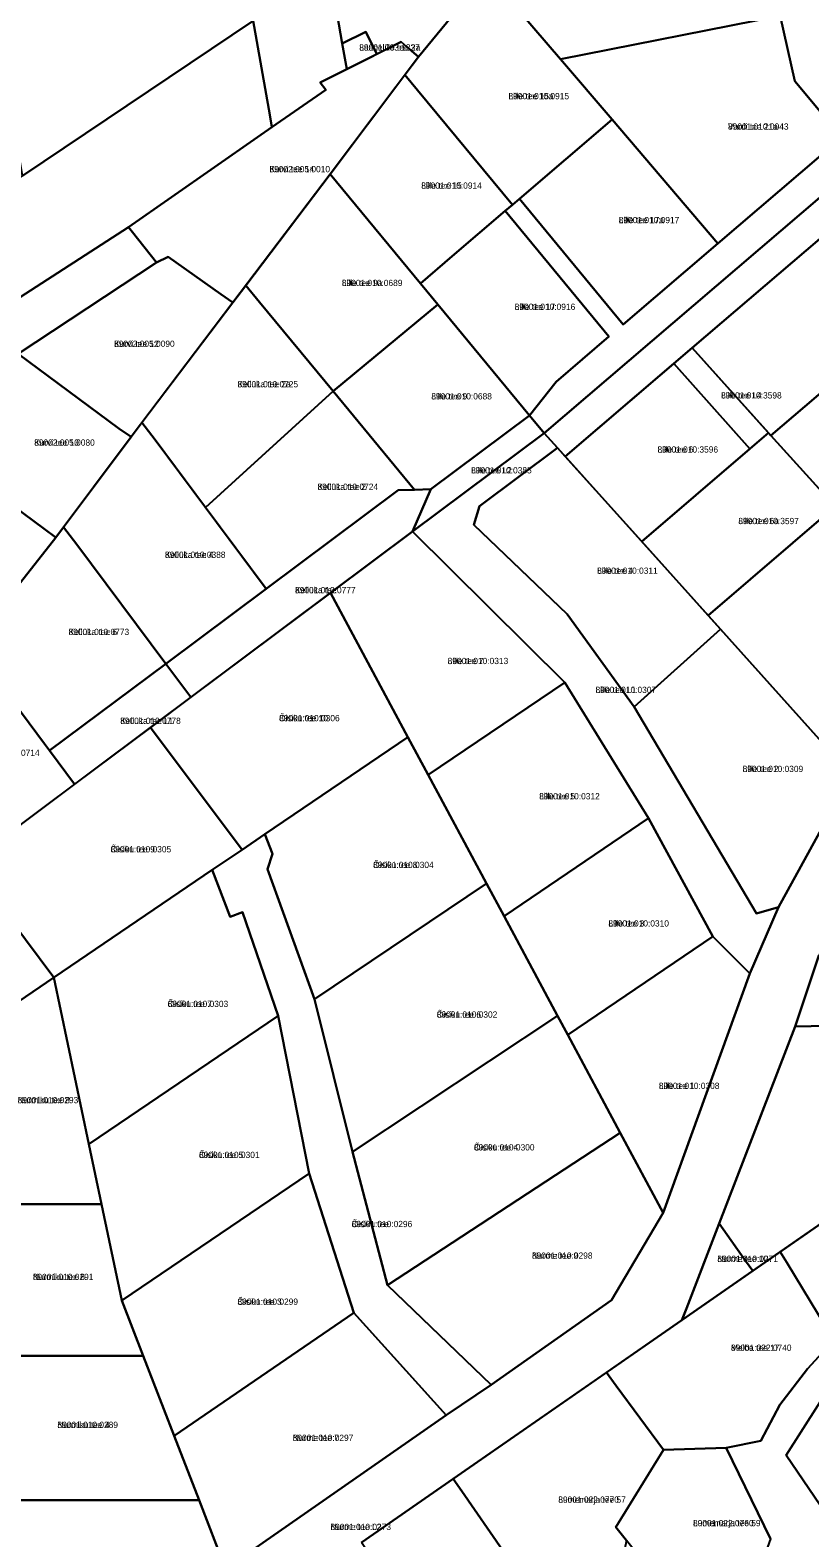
# Model space of a CAD drawing. Extents: x 526849 to 562296, y 6591741 to 6618546.
# Drawn here: x 545841.5 to 546028.2, y 6598458.8 to 6598819.9 of the extents above; entities that cross this region are included whole.
import ezdxf

# ---------------------------------------------------------------- set-up
doc = ezdxf.new("R2010")
doc.units = 0
for name, color, linetype in [('L_AADRESS', 7, 'Continuous'), ('PIIR', 7, 'Continuous'), ('TUNNUS', 7, 'Continuous')]:
    doc.layers.add(name, color=color, linetype=linetype)

msp = doc.modelspace()

# ---------------------------------------------------------------- linework, layer by layer
at = {"layer": 'PIIR'}
for points in [[(545863.67, 6599029.07), (545978.29, 6599060.48), (545980.08, 6599061), (545982.45, 6599046.1), (545891.26, 6599021.1), (545883.11, 6599004.67), (545895.84, 6598932.14), (545914.95, 6598823.63), (545916.18, 6598816.66), (545917.27, 6598810.51), (545910.94, 6598807.34), (545912.26, 6598805.61), (545899.38, 6598796.63), (545898.86, 6598799.59), (545894.9, 6598822.08), (545884.22, 6598882.93), (545868.19, 6598974), (545863.73, 6598999.35), (545867.5, 6599006.94), (545871.26, 6599014.53), (545870.6, 6599018.32), (545869.58, 6599024.23), (545864.66, 6599023.38)], [(545724.28, 6598990.83), (545743.66, 6598996.15), (545757.42, 6598914.51), (545811.67, 6598952.62), (545856.02, 6598983.78), (545863.73, 6598999.35), (545868.19, 6598974), (545814.2, 6598936.07), (545760.19, 6598898.12), (545770.41, 6598837.49), (545784.6, 6598753.32), (545798.04, 6598757.01), (545839.67, 6598784.98), (545894.9, 6598822.08), (545898.86, 6598799.59), (545899.38, 6598796.63), (545865.04, 6598772.71), (545827.29, 6598748.35), (545779.42, 6598717.89), (545768.89, 6598726.19), (545758.08, 6598790.33), (545742.05, 6598885.38), (545739.29, 6598901.77), (545733.21, 6598937.82)], [(545914.95, 6598823.63), (545955.79, 6598852.53), (546007.4, 6598889.06), (546009.33, 6598877.01), (546010.27, 6598871.06), (545985.84, 6598854.41), (545952.44, 6598831.64), (545945.65, 6598827.01), (545934.43, 6598813.5), (545931.78, 6598815.79), (545930.32, 6598817.05), (545924.51, 6598814.13), (545921.85, 6598819.44), (545916.18, 6598816.66)], [(545827.24, 6598860.18), (545884.22, 6598882.93), (545894.9, 6598822.08), (545839.67, 6598784.98)], [(545952.44, 6598831.64), (545985.84, 6598854.41), (545986.98, 6598849.38), (545992.76, 6598823.79), (546019.75, 6598829.11), (546021.07, 6598823.26), (545968.47, 6598812.88), (545955.69, 6598827.84)], [(545931.19, 6598809.18), (545934.43, 6598813.5), (545945.65, 6598827.01), (545952.44, 6598831.64), (545955.69, 6598827.84), (545968.47, 6598812.88), (545980.81, 6598798.44), (545958.65, 6598779.48), (545956.94, 6598778.02), (545934.23, 6598805.5)], [(545980.81, 6598798.44), (545968.47, 6598812.88), (546021.07, 6598823.26), (546024.59, 6598807.65), (546035.81, 6598794.14), (546006.15, 6598768.79)], [(545887.15, 6598756.67), (545874.51, 6598765.58), (545871.72, 6598764.2), (545865.95, 6598771.52), (545865.04, 6598772.71), (545899.38, 6598796.63), (545912.26, 6598805.61), (545910.94, 6598807.34), (545917.27, 6598810.51), (545930.31, 6598817.03), (545931.77, 6598815.78), (545934.43, 6598813.5), (545913.31, 6598785.36), (545890.01, 6598754.65)], [(545916.18, 6598816.66), (545921.85, 6598819.44), (545924.51, 6598814.13), (545917.27, 6598810.51)], [(545913.31, 6598785.36), (545931.19, 6598809.18), (545934.23, 6598805.5), (545956.94, 6598778.02), (545955.23, 6598776.56), (545942.54, 6598765.71), (545934.94, 6598759.21), (545916.36, 6598781.67)], [(545958.65, 6598779.48), (545980.81, 6598798.44), (546006.15, 6598768.79), (545983.47, 6598749.4)], [(545964.57, 6598723.37), (546052.01, 6598798.12), (546072.09, 6598768.32), (546092.21, 6598738.48), (546111.98, 6598709.12), (546152.31, 6598747.3), (546156.45, 6598741.04), (546044.3, 6598634.57), (546039.29, 6598640.15), (546068.3, 6598667.69), (546100.95, 6598698.68), (546087.16, 6598719.3), (546080.77, 6598728.65), (546073.47, 6598739.44), (546060.63, 6598758.5), (546044.77, 6598782.04), (545999.98, 6598743.77), (545969.58, 6598717.8), (545967.72, 6598719.86)], [(545896.37, 6598754.76), (545893.09, 6598758.71), (545913.31, 6598785.36), (545916.36, 6598781.67), (545934.94, 6598759.21), (545939.12, 6598754.15), (545914, 6598733.44)], [(546044.77, 6598782.04), (546060.63, 6598758.5), (546018.83, 6598722.76), (545999.98, 6598743.77)], [(545955.23, 6598776.56), (545980.05, 6598746.48), (545967.39, 6598735.66), (545961.06, 6598727.61), (545934.94, 6598759.21), (545942.54, 6598765.71)], [(545838.61, 6598742.33), (545871.72, 6598764.2), (545874.51, 6598765.58), (545887.15, 6598756.67), (545890.01, 6598754.65), (545865.68, 6598722.47), (545862.72, 6598724.45)], [(545868.26, 6598725.88), (545890.01, 6598754.65), (545893.09, 6598758.71), (545896.37, 6598754.76), (545914, 6598733.44), (545883.47, 6598705.54), (545871.38, 6598721.72)], [(546018.83, 6598722.76), (546060.63, 6598758.5), (546073.47, 6598739.44), (546034.25, 6598705.79)], [(545939.12, 6598754.15), (545961.06, 6598727.61), (545937.38, 6598709.91), (545933.54, 6598709.8), (545914, 6598733.44)], [(545838.61, 6598742.33), (545862.72, 6598724.45), (545865.68, 6598722.47), (545847.65, 6598698.4), (545844.83, 6598700.48), (545819.72, 6598719.03)], [(545995.57, 6598740), (545999.98, 6598743.77), (546018.24, 6598723.42), (546013.76, 6598719.58)], [(545969.58, 6598717.8), (545995.57, 6598740), (546013.76, 6598719.58), (545987.89, 6598697.4)], [(545883.47, 6598705.54), (545914, 6598733.44), (545933.54, 6598709.8), (545929.57, 6598709.69), (545898, 6598686.1)], [(545961.06, 6598727.61), (545964.57, 6598723.37), (545933.05, 6598699.81), (545937.38, 6598709.91)], [(545849.5, 6598700.87), (545865.68, 6598722.47), (545868.26, 6598725.88), (545871.38, 6598721.72), (545898, 6598686.1), (545873.97, 6598668.13), (545852.62, 6598696.7)], [(545967.72, 6598719.86), (545949.07, 6598705.91), (545947.72, 6598701.41), (545970.03, 6598680.01), (545986.1, 6598657.84), (546015.38, 6598608.31), (546020.66, 6598609.85), (546013.82, 6598593.94), (546004.89, 6598602.79), (545989.52, 6598631.19), (545969.47, 6598663.61), (545933.05, 6598699.81), (545964.57, 6598723.37)], [(545987.89, 6598697.4), (546013.76, 6598719.58), (546018.24, 6598723.42), (546018.83, 6598722.76), (546034.25, 6598705.79), (546003.78, 6598679.71)], [(546006.75, 6598676.39), (545986.1, 6598657.84), (545970.03, 6598680.01), (545947.72, 6598701.41), (545949.07, 6598705.91), (545967.72, 6598719.86)], [(545819.72, 6598719.03), (545844.83, 6598700.48), (545847.65, 6598698.4), (545828.9, 6598674.57), (545826.11, 6598676.68), (545801.82, 6598695.02)], [(545929.57, 6598709.69), (545933.54, 6598709.8), (545937.38, 6598709.91), (545933.05, 6598699.81), (545913.41, 6598685.13), (545879.96, 6598660.12), (545873.97, 6598668.13), (545898, 6598686.1)], [(546003.78, 6598679.71), (546034.25, 6598705.79), (546042.73, 6598696.16), (546050.31, 6598687.87), (546068.3, 6598667.69), (546039.29, 6598640.15), (546038.02, 6598641.57), (546006.75, 6598676.39)], [(545849.5, 6598700.87), (545852.62, 6598696.7), (545873.97, 6598668.13), (545846.14, 6598647.33), (545844.95, 6598648.93), (545830.37, 6598668.43), (545827.38, 6598672.44), (545828.9, 6598674.57), (545847.65, 6598698.4)], [(545969.47, 6598663.61), (545936.81, 6598641.5), (545931.94, 6598650.58), (545913.41, 6598685.13), (545933.05, 6598699.81)], [(545931.94, 6598650.58), (545897.69, 6598627.32), (545892.21, 6598623.6), (545870.3, 6598652.91), (545913.41, 6598685.13)], [(546038.02, 6598641.57), (546020.66, 6598609.85), (546015.38, 6598608.31), (545986.1, 6598657.84), (546006.75, 6598676.39)], [(545819.99, 6598662.09), (545827.38, 6598672.44), (545830.37, 6598668.43), (545844.95, 6598648.93), (545846.14, 6598647.33), (545852.13, 6598639.32), (545826.73, 6598620.33), (545824.85, 6598618.93), (545809.37, 6598639.64), (545806.37, 6598643.65), (545811.38, 6598650.03)], [(545873.97, 6598668.13), (545879.96, 6598660.12), (545870.3, 6598652.91), (545852.13, 6598639.32), (545846.14, 6598647.33)], [(545989.52, 6598631.19), (545954.94, 6598607.7), (545950.73, 6598615.53), (545936.81, 6598641.5), (545969.47, 6598663.61)], [(545892.21, 6598623.6), (545885.07, 6598618.75), (545847.17, 6598593), (545826.73, 6598620.33), (545870.3, 6598652.91)], [(545936.81, 6598641.5), (545950.73, 6598615.53), (545909.55, 6598587.84), (545898.34, 6598618.98), (545899.51, 6598622.62), (545897.69, 6598627.32), (545931.94, 6598650.58)], [(546004.89, 6598602.79), (545970.2, 6598579.24), (545967.72, 6598583.86), (545954.94, 6598607.7), (545989.52, 6598631.19)], [(545899.51, 6598622.62), (545898.34, 6598618.98), (545909.55, 6598587.84), (545918.68, 6598551.22), (545927.02, 6598519.31), (545951.86, 6598495.45), (545941.12, 6598488.17), (545919.01, 6598512.67), (545908.29, 6598546.03), (545900.84, 6598583.86), (545892.34, 6598608.67), (545889.33, 6598607.53), (545885.07, 6598618.75), (545892.21, 6598623.6), (545897.69, 6598627.32)], [(545847.17, 6598593), (545818.39, 6598573.45), (545813.34, 6598570.02), (545794.01, 6598595.88), (545826.73, 6598620.33)], [(545889.33, 6598607.53), (545892.34, 6598608.67), (545900.84, 6598583.86), (545855.56, 6598553.1), (545847.17, 6598593), (545885.07, 6598618.75)], [(545954.94, 6598607.7), (545967.72, 6598583.86), (545918.68, 6598551.22), (545909.55, 6598587.84), (545950.73, 6598615.53)], [(546013.82, 6598593.94), (545993.05, 6598536.63), (545982.75, 6598555.84), (545970.2, 6598579.24), (546004.89, 6598602.79)], [(546058.51, 6598553.28), (546032.29, 6598581.42), (546024.61, 6598581.29), (546030.28, 6598598.27), (546052.58, 6598574.33), (546078.91, 6598546.06), (546104.54, 6598517.19), (546130, 6598488.19), (546155.47, 6598459.19), (546180.94, 6598430.19), (546206.84, 6598400.69), (546200.13, 6598394.54), (546197.92, 6598392.51), (546057.18, 6598552.36)], [(545855.56, 6598553.1), (545858.6, 6598538.69), (545822.01, 6598538.69), (545818.81, 6598556.88), (545820.44, 6598557.52), (545818.39, 6598573.45), (545847.17, 6598593)], [(545908.29, 6598546.03), (545863.44, 6598515.67), (545858.6, 6598538.69), (545855.56, 6598553.1), (545900.84, 6598583.86)], [(545970.2, 6598579.24), (545982.75, 6598555.84), (545927.02, 6598519.31), (545918.68, 6598551.22), (545967.72, 6598583.86)], [(546032.29, 6598581.42), (546058.51, 6598553.28), (546057.18, 6598552.36), (546014.49, 6598522.72), (546012.76, 6598525.17), (546006.45, 6598534.13), (546024.61, 6598581.29)], [(545993.05, 6598536.63), (545980.7, 6598515.7), (545951.86, 6598495.45), (545927.02, 6598519.31), (545982.75, 6598555.84)], [(546022.61, 6598524.73), (546021.05, 6598527.28), (546057.18, 6598552.36), (546073.68, 6598533.63), (546048.98, 6598516.56), (546033.92, 6598506.14)], [(545919.01, 6598512.67), (545875.96, 6598483.22), (545868.56, 6598502.41), (545863.44, 6598515.67), (545908.29, 6598546.03)], [(545863.44, 6598515.67), (545868.56, 6598502.41), (545821.65, 6598502.41), (545822.01, 6598538.69), (545858.6, 6598538.69)], [(546012.76, 6598525.17), (546014.49, 6598522.72), (545997.52, 6598510.93), (545998.6, 6598513.73), (546006.45, 6598534.13)], [(545981.81, 6598495.2), (545979.46, 6598498.39), (546021.05, 6598527.28), (546022.61, 6598524.73), (546033.92, 6598506.14), (546027.6, 6598499.26), (546020.97, 6598490.65), (546016.42, 6598482.08), (546008.1, 6598480.34), (545993.08, 6598479.92)], [(545941.12, 6598488.17), (545888.25, 6598451.38), (545881.91, 6598467.82), (545875.96, 6598483.22), (545919.01, 6598512.67)], [(545875.96, 6598483.22), (545881.91, 6598467.82), (545819.94, 6598467.82), (545821.65, 6598502.41), (545868.56, 6598502.41)], [(546030.65, 6598466.68), (546022.46, 6598478.59), (546037.62, 6598502.4), (546054.12, 6598500.62), (546051.67, 6598464.23)], [(545944.82, 6598469.98), (545942.78, 6598472.92), (545979.46, 6598498.39), (545981.81, 6598495.2), (545993.08, 6598479.92), (545981.68, 6598461.41), (545984.26, 6598458.19), (545983.55, 6598455.01), (545964.44, 6598441.61)], [(545990.62, 6598450.16), (545984.26, 6598458.19), (545981.68, 6598461.41), (545993.08, 6598479.92), (546008.1, 6598480.34), (546018.7, 6598458.57), (546013.22, 6598443.25), (546006.73, 6598438.26)], [(545920.83, 6598457.67), (545942.78, 6598472.92), (545944.82, 6598469.98), (545964.44, 6598441.61), (545942.42, 6598425.63), (545922.89, 6598454.61)], [(545888.25, 6598451.38), (545866.25, 6598436.07), (545836.15, 6598433.24), (545819.94, 6598467.82), (545881.91, 6598467.82)]]:
    msp.add_lwpolyline(points, close=True, dxfattribs=at)
for points in [[(546029.84, 6598852.51), (546038.43, 6598814.46), (546052.01, 6598798.12), (545964.57, 6598723.37), (545961.06, 6598727.61), (545967.39, 6598735.66), (545980.05, 6598746.48), (545955.23, 6598776.56), (545956.94, 6598778.02), (545958.65, 6598779.48), (545983.47, 6598749.4), (546006.15, 6598768.79), (546035.81, 6598794.14), (546024.59, 6598807.65), (546021.07, 6598823.26)], [(545827.29, 6598748.35), (545865.04, 6598772.71), (545865.95, 6598771.52), (545871.72, 6598764.2), (545838.61, 6598742.33)], [(545888.25, 6598451.38), (545941.12, 6598488.17), (545951.86, 6598495.45), (545980.7, 6598515.7), (545993.05, 6598536.63), (546013.82, 6598593.94), (546020.66, 6598609.85), (546038.02, 6598641.57), (546044.3, 6598634.57), (546047.93, 6598630.51), (546030.28, 6598598.27), (546024.61, 6598581.29), (546006.45, 6598534.13), (545998.6, 6598513.73), (545997.52, 6598510.93), (545942.78, 6598472.92), (545920.83, 6598457.67)], [(546018.7, 6598458.57), (546008.1, 6598480.34), (546016.42, 6598482.08), (546020.97, 6598490.65), (546027.6, 6598499.26), (546033.92, 6598506.14), (546048.98, 6598516.56), (546054.12, 6598500.62), (546037.62, 6598502.4), (546022.46, 6598478.59), (546030.65, 6598466.68), (546051.67, 6598464.23), (546076.65, 6598461.35), (546092.53, 6598453.94)]]:
    msp.add_lwpolyline(points, dxfattribs=at)

# ---------------------------------------------------------------- texts
at = {"layer": 'L_AADRESS'}
for s, p in [('Laanelille tee 2a', (545920.28, 6598814.98)), ('Lille tee 15a', (545956, 6598803.32)), ('Vardi tee 21a', (546008.56, 6598796.03)), ('Kurvi tee 14', (545898.78, 6598785.84)), ('Lille tee 15', (545935.12, 6598781.89)), ('Lille tee 17a', (545982.4, 6598773.64)), ('Lille tee 9a', (545916.11, 6598758.58)), ('Lille tee 17', (545957.49, 6598752.87)), ('Kurvi tee 12', (545861.58, 6598744.02)), ('Kelluka tee 2a', (545891.13, 6598734.33)), ('Lille tee 9', (545937.53, 6598731.43)), ('Lille tee L4', (546006.91, 6598731.66)), ('Kurvi tee 10', (545842.45, 6598720.36)), ('Lille tee 6', (545991.68, 6598718.7)), ('Lille tee L2', (545947.06, 6598713.71)), ('Kelluka tee 2', (545910.28, 6598709.77)), ('Lille tee 6a', (546011.03, 6598701.57)), ('Kelluka tee 4', (545873.75, 6598693.49)), ('Lille tee 4', (545977.23, 6598689.67)), ('Kelluka tee', (545904.9, 6598685.02)), ('Kelluka tee 6', (545850.68, 6598675.01)), ('Lille tee 7', (545941.44, 6598668.05)), ('Lille tee L1', (545976.85, 6598661.13)), ('Kelluka tee L1', (545863.04, 6598653.73)), ('Õisiku tee 10', (545901.08, 6598654.37)), ('Lille tee 2', (546012.06, 6598642.2)), ('Lille tee 5', (545963.35, 6598635.65)), ('Õisiku tee 9', (545860.75, 6598622.96)), ('Õisiku tee 8', (545923.59, 6598619.21)), ('Lille tee 3', (545979.92, 6598605.21)), ('Õisiku tee 7', (545874.4, 6598585.93)), ('Õisiku tee 6', (545938.83, 6598583.38)), ('Lille tee 1', (545992.01, 6598566.31)), ('Nurmiku tee 8', (545838.5, 6598562.9)), ('Õisiku tee 4', (545947.74, 6598551.58)), ('Õisiku tee 5', (545881.91, 6598549.77)), ('Õisiku tee', (545918.46, 6598533.22)), ('Nurme tee 9', (545961.63, 6598525.65)), ('Nurme tee 10', (546006.01, 6598524.9)), ('Nurmiku tee 6', (545842.12, 6598520.55)), ('Õisiku tee 3', (545891.11, 6598514.62)), ('Melba tee 17', (546009.27, 6598503.6)), ('Nurmiku tee 4', (545848.01, 6598485.12)), ('Nurme tee 7', (545904.36, 6598482.03)), ('Lumemarja tee 57', (545967.93, 6598467.22)), ('Lumemarja tee 59', (546000.19, 6598461.6)), ('Nurme tee L2', (545913.38, 6598460.68))]:
    msp.add_text(s, height=1.5, dxfattribs=at).set_placement(p)
at = {"layer": 'TUNNUS'}
for s, p in [('89001:003:1337', (545920.28, 6598814.98)), ('89001:010:0915', (545956, 6598803.32)), ('89001:010:0043', (546008.56, 6598796.03)), ('89002:005:0010', (545898.78, 6598785.84)), ('89001:010:0914', (545935.12, 6598781.89)), ('89001:010:0917', (545982.4, 6598773.64)), ('89001:010:0689', (545916.11, 6598758.58)), ('89001:010:0916', (545957.49, 6598752.87)), ('89002:005:0090', (545861.58, 6598744.02)), ('89001:010:0725', (545891.13, 6598734.33)), ('89001:010:0688', (545937.53, 6598731.43)), ('89001:010:3598', (546006.91, 6598731.66)), ('89002:005:0080', (545842.45, 6598720.36)), ('89001:010:3596', (545991.68, 6598718.7)), ('89001:010:0385', (545947.06, 6598713.71)), ('89001:010:0724', (545910.28, 6598709.77)), ('89001:010:3597', (546011.03, 6598701.57)), ('89001:010:0388', (545873.75, 6598693.49)), ('89001:010:0311', (545977.23, 6598689.67)), ('89001:010:0777', (545904.9, 6598685.02)), ('89001:010:0773', (545850.68, 6598675.01)), ('89001:010:0313', (545941.44, 6598668.05)), ('89001:010:0307', (545976.85, 6598661.13)), ('89001:010:0778', (545863.04, 6598653.73)), ('89001:010:0306', (545901.08, 6598654.37)), ('89001:001:0714', (545829.25, 6598646.07)), ('89001:010:0309', (546012.06, 6598642.2)), ('89001:010:0312', (545963.35, 6598635.65)), ('89001:010:0305', (545860.75, 6598622.96)), ('89001:010:0304', (545923.59, 6598619.21)), ('89001:010:0310', (545979.92, 6598605.21)), ('89001:010:0303', (545874.4, 6598585.93)), ('89001:010:0302', (545938.83, 6598583.38)), ('89001:010:0293', (545838.5, 6598562.9)), ('89001:010:0308', (545992.01, 6598566.31)), ('89001:010:0301', (545881.91, 6598549.77)), ('89001:010:0300', (545947.74, 6598551.58)), ('89001:010:0296', (545918.46, 6598533.22)), ('89001:010:0298', (545961.63, 6598525.65)), ('89001:010:0271', (546006.01, 6598524.9)), ('89001:010:0291', (545842.12, 6598520.55)), ('89001:010:0299', (545891.11, 6598514.62)), ('89001:022:0740', (546009.27, 6598503.6)), ('89001:010:0289', (545848.01, 6598485.12)), ('89001:010:0297', (545904.36, 6598482.03)), ('89001:022:0770', (545967.93, 6598467.22)), ('89001:010:0273', (545913.38, 6598460.68)), ('89001:022:0760', (546000.19, 6598461.6))]:
    msp.add_text(s, height=1.5, dxfattribs=at).set_placement(p)

doc.saveas('drawing.dxf')
